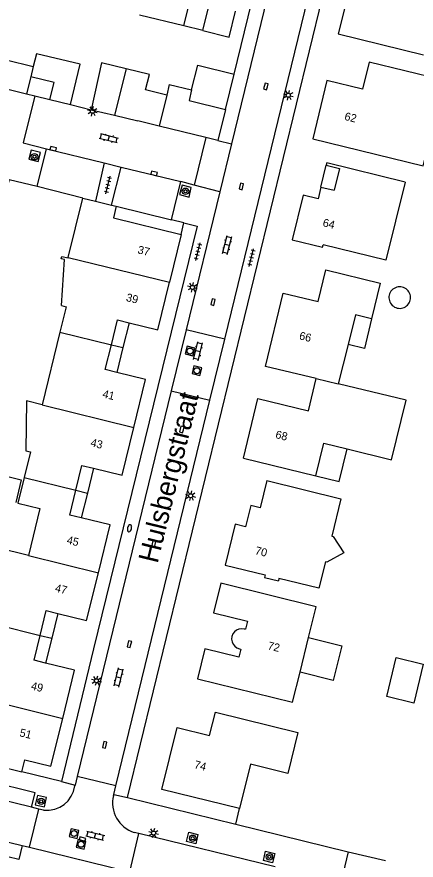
# Model space of a CAD drawing. Extents: x 128000 to 131008, y 398996 to 402500.
# Drawn here: x 128458.9 to 128508.9, y 399126.4 to 399231.8 of the extents above; entities that cross this region are included whole.
import ezdxf

# ---------------------------------------------------------------- set-up
doc = ezdxf.new("R2010")
doc.units = 0
for name, color, linetype in [('gg-afsc-muur', 7, 'Continuous'), ('gg-anno-huisnummerreeks BGT', 7, 'Continuous'), ('gg-anno-openbare ruimte label', 7, 'Continuous'), ('gg-bbg-bijgebouw', 7, 'Continuous'), ('gg-bbg-gedigitaliseerde bebouwing', 7, 'Continuous'), ('gg-bbg-gedigitaliseerde bijgebouw', 7, 'Continuous'), ('gg-bbg-hoofdgebouw', 7, 'Continuous'), ('gg-bbg-luifel en loopbrug', 7, 'Continuous'), ('gg-bbg-onder overbouw', 7, 'Continuous'), ('gg-bbg-pand overbouw', 7, 'Continuous'), ('gg-bbg-tussenscheiding', 7, 'Continuous'), ('gg-knt-verharding', 7, 'Continuous'), ('gg-knt-verharding nz', 7, 'Continuous'), ('gt-grn-groengrens', 7, 'Continuous'), ('gt-grn-weggrens', 7, 'Continuous'), ('gt-symb-boom', 7, 'Continuous'), ('gt-symb-brandkraan', 7, 'Continuous'), ('gt-symb-klinker verharding', 7, 'Continuous'), ('gt-symb-kolk', 7, 'Continuous'), ('gt-symb-lichtmast', 7, 'Continuous'), ('gt-symb-rioolschacht', 7, 'Continuous'), ('gt-symb-tegel verharding', 7, 'Continuous')]:
    doc.layers.add(name, color=color, linetype=linetype)

# ---------------------------------------------------------------- blocks, each defined once
blk = doc.blocks.new('gt0-BOOM')
at = {"layer": 'gt-symb-boom'}
for radius in [0.4, 0.2]:
    blk.add_circle((0, 0), radius, dxfattribs=at)
blk = doc.blocks.new('gt0-KOLK')
at = {"layer": 'gt-symb-kolk'}
blk.add_lwpolyline([(0, 0), (0.38, 0), (0.38, 0.4), (-0.38, 0.4), (-0.38, 0), (0, 0)], dxfattribs=at)
blk = doc.blocks.new('gt0-LMAST')
at = {"layer": 'gt-symb-lichtmast'}
for p, q in [((-0.18, 0.17), (-0.45, 0.44)), ((-0.01, 0.25), (-0.01, 0.62)), ((0.17, 0.17), (0.44, 0.44)), ((-0.26, 0), (-0.63, 0)), ((-0.18, -0.18), (-0.45, -0.45)), ((-0.01, -0.25), (-0.01, -0.63)), ((0.44, -0.45), (0.17, -0.18)), ((0.24, 0), (0.62, 0))]:
    blk.add_line(p, q, dxfattribs=at)
blk.add_circle((-0.01, 0), 0.25, dxfattribs=at)
blk = doc.blocks.new('gt0-RS')
at = {"layer": 'gt-symb-rioolschacht'}
blk.add_lwpolyline([(-0.5, -0.5), (0.5, -0.5), (0.5, 0.5), (-0.5, 0.5)], close=True, dxfattribs=at)
blk.add_circle((0, 0), 0.375, dxfattribs=at)
blk = doc.blocks.new('gt0-KL1')
at = {"layer": 'gt-symb-klinker verharding'}
for p, q in [((-1.15, 0.3), (1.15, 0.3)), ((-1, -0.3), (-1, 0.3)), ((-0.5, 0.3), (-0.5, 0.45)), ((0, -0.3), (0, 0.3)), ((0.5, 0.3), (0.5, 0.45)), ((1, -0.3), (1, 0.3)), ((-1.15, -0.3), (1.15, -0.3)), ((-0.5, -0.45), (-0.5, -0.3)), ((0.5, -0.45), (0.5, -0.3))]:
    blk.add_line(p, q, dxfattribs=at)
blk = doc.blocks.new('gt0-TEG1')
at = {"layer": 'gt-symb-tegel verharding'}
for p, q in [((-1.13, 0), (1.12, 0)), ((-0.9, -0.25), (-0.9, 0.25)), ((-0.45, -0.25), (-0.45, 0.25)), ((0, -0.25), (0, 0.25)), ((0.45, -0.25), (0.45, 0.25)), ((0.9, -0.25), (0.9, 0.25))]:
    blk.add_line(p, q, dxfattribs=at)
blk = doc.blocks.new('gt0-BR')
at = {"layer": 'gt-symb-brandkraan'}
for centre, radius, start, end in [((-0.24, 0), 0.206, 107.5669, 252.4331), ((0.6, -2.66), 3, 106.892, 107.5669), ((0, -0.69), 0.938, 73.108, 106.892), ((-0.6, -2.66), 3, 72.4331, 73.108), ((0.24, 0), 0.206, 287.567, 72.4331), ((0.6, 2.66), 3, 252.4331, 253.108), ((0, 0.69), 0.938, 253.108, 286.8921), ((-0.6, 2.66), 3, 286.8921, 287.567)]:
    blk.add_arc(centre, radius, start, end, dxfattribs=at)

msp = doc.modelspace()

# ---------------------------------------------------------------- linework, layer by layer
at = {"layer": 'gg-afsc-muur'}
for p, q in [((128486.08, 399224.62), (128488.25, 399233.49)), ((128465.64, 399220.82), (128468.23, 399220.17)), ((128467.17, 399209.13), (128461.46, 399210.56)), ((128486.29, 399130.86), (128486.77, 399132.81)), ((128486.29, 399130.86), (128500.36, 399127.42))]:
    msp.add_line(p, q, dxfattribs=at)
msp.add_lwpolyline([(128461.46, 399210.56), (128457.96, 399211.42), (128457.56, 399209.94)], dxfattribs=at)
at = {"layer": 'gg-bbg-bijgebouw'}
for p, q in [((128475.49, 399224.58), (128472.57, 399225.3)), ((128460.66, 399224.3), (128460.14, 399222.17)), ((128477.98, 399223.32), (128480.77, 399222.64)), ((128460.14, 399222.17), (128461.18, 399221.92)), ((128461.18, 399221.92), (128463.05, 399221.46)), ((128468.23, 399220.17), (128471.13, 399219.47)), ((128485, 399220.2), (128484.04, 399216.32)), ((128471.13, 399219.47), (128474.05, 399218.77)), ((128476.71, 399218.12), (128474.05, 399218.77)), ((128482.56, 399216.68), (128476.71, 399218.12)), ((128484.04, 399216.32), (128482.56, 399216.68))]:
    msp.add_line(p, q, dxfattribs=at)
for points in [[(128472.57, 399225.3), (128469.52, 399226.05), (128468.23, 399220.17)], [(128463.05, 399221.46), (128463.57, 399223.59), (128460.66, 399224.3)], [(128480.77, 399222.64), (128480.45, 399221.33), (128485, 399220.2)]]:
    msp.add_lwpolyline(points, dxfattribs=at)
at = {"layer": 'gg-bbg-gedigitaliseerde bebouwing'}
for p, q in [((128479.79, 399230.65), (128474.24, 399232.01)), ((128482.17, 399230.07), (128479.79, 399230.65)), ((128464.31, 399192.35), (128462.09, 399183.29)), ((128460.64, 399177.39), (128459.85, 399174.19)), ((128487.25, 399176.6), (128496.32, 399174.39)), ((128460.36, 399164.47), (128455.74, 399165.61)), ((128494.33, 399149.86), (128495.38, 399154.18)), ((128493.41, 399146.11), (128494.33, 399149.86)), ((128481.5, 399149.05), (128493.41, 399146.11))]:
    msp.add_line(p, q, dxfattribs=at)
for points in [[(128495.92, 399216.53), (128509.75, 399213.16), (128511.22, 399219.17), (128515.24, 399218.19)], [(128507.48, 399211.13), (128505.07, 399201.35), (128497.24, 399203.29)], [(128464.49, 399195.69), (128465.09, 399195.55), (128464.31, 399192.35)], [(128500.22, 399177.77), (128505.79, 399176.42), (128507.59, 399183.86), (128499.12, 399185.89)], [(128462.09, 399183.29), (128460.14, 399183.77), (128460.06, 399177.54), (128460.64, 399177.39)], [(128496.32, 399174.39), (128497.31, 399178.48), (128500.22, 399177.77)], [(128459.85, 399174.19), (128459.06, 399170.98), (128461.79, 399170.32), (128460.36, 399164.47)], [(128490.17, 399173.82), (128499.44, 399171.53), (128498.29, 399166.86)], [(128498.29, 399166.86), (128498.48, 399166.81), (128499.83, 399164.79), (128497.69, 399163.63), (128497.5, 399163.67)], [(128497.5, 399163.67), (128496.68, 399160.36), (128491.7, 399161.59), (128491.62, 399161.27)], [(128495.38, 399154.18), (128496.33, 399158.05), (128484.43, 399161)]]:
    msp.add_lwpolyline(points, dxfattribs=at)
at = {"layer": 'gg-bbg-gedigitaliseerde bijgebouw'}
msp.add_line((128477.98, 399223.32), (128477.66, 399222), dxfattribs=at)
for points in [[(128477.66, 399222), (128475.01, 399222.65), (128475.49, 399224.58)], [(128455.38, 399171.93), (128456.08, 399174.75), (128459.48, 399173.9), (128458.78, 399171.09)]]:
    msp.add_lwpolyline(points, dxfattribs=at)
for start, end in [(76.436, 256.487), (256.4459, 76.4771)]:
    msp.add_arc((128506.8, 399196.69), 1.35, start, end, dxfattribs=at)
at = {"layer": 'gg-bbg-hoofdgebouw'}
for p, q in [((128482.17, 399230.07), (128482.95, 399233.28)), ((128496.94, 399210.51), (128496.59, 399209.05)), ((128465.34, 399201.71), (128467.17, 399209.13)), ((128467.17, 399209.13), (128468.74, 399208.75)), ((128468.74, 399208.75), (128470.77, 399208.25)), ((128470.77, 399208.25), (128471.36, 399208.1)), ((128471.36, 399208.1), (128471.01, 399206.67)), ((128471.01, 399206.67), (128479.46, 399204.59)), ((128479.46, 399204.59), (128478, 399198.61)), ((128500.34, 399190.82), (128499.12, 399185.89)), ((128450.4, 399139.68), (128459.55, 399137.41)), ((128459.55, 399137.41), (128459.93, 399138.92))]:
    msp.add_line(p, q, dxfattribs=at)
for points in [[(128508, 399238.8), (128507.17, 399235.42), (128500.92, 399236.96), (128499.12, 399229.66), (128509.79, 399227.05)], [(128515.24, 399218.19), (128516.35, 399222.85), (128502.99, 399226.13), (128502.15, 399222.72), (128497.7, 399223.81), (128495.92, 399216.53)], [(128507.48, 399211.13), (128497.67, 399213.53), (128497.6, 399213.24)], [(128496.59, 399209.05), (128494.74, 399209.5), (128493.36, 399203.92), (128497.16, 399202.98), (128497.24, 399203.29)], [(128464.49, 399195.69), (128464.88, 399201.43), (128464.47, 399201.53), (128464.55, 399201.84), (128465.33, 399201.65), (128465.34, 399201.71)], [(128496.37, 399186.56), (128490.03, 399188.09), (128492.24, 399197.25), (128496.61, 399196.19), (128497.57, 399200.15), (128504.35, 399198.51), (128503.28, 399194.04)], [(128472.96, 399193.53), (128476.54, 399192.66), (128478, 399198.61)], [(128503.28, 399194.04), (128501.26, 399194.55), (128500.34, 399190.82)], [(128470.74, 399190.79), (128471.5, 399193.89), (128472.96, 399193.53)], [(128471.41, 399187.33), (128469.98, 399187.68), (128470.74, 399190.79)], [(128473.55, 399180.45), (128475.02, 399186.44), (128471.41, 399187.33)], [(128487.25, 399176.6), (128489.07, 399184.08), (128495.4, 399182.54), (128496.37, 399186.56)], [(128468.51, 399175.36), (128472.09, 399174.48), (128473.55, 399180.45)], [(128466.29, 399172.61), (128467.05, 399175.72), (128468.51, 399175.36)], [(128490.17, 399173.82), (128489.34, 399170.42), (128488.17, 399170.7), (128487.5, 399168.04), (128486.24, 399168.36), (128484.98, 399163.25), (128489.97, 399162.02), (128489.89, 399161.69), (128491.62, 399161.27)], [(128466.96, 399169.16), (128465.53, 399169.51), (128466.29, 399172.61)], [(128469.11, 399162.3), (128470.57, 399168.27), (128466.96, 399169.16)], [(128464.06, 399157.22), (128467.65, 399156.34), (128469.11, 399162.3)], [(128484.43, 399161), (128483.52, 399157.28), (128487.76, 399156.24), (128487.51, 399155.23), (128487.36, 399155.26)], [(128461.84, 399154.47), (128462.6, 399157.57), (128464.06, 399157.22)], [(128462.51, 399151), (128461.08, 399151.36), (128461.84, 399154.47)], [(128486.76, 399152.79), (128486.91, 399152.75), (128486.66, 399151.74), (128482.42, 399152.78), (128481.5, 399149.05)], [(128464.65, 399144.08), (128466.12, 399150.1), (128462.51, 399151)], [(128459.93, 399138.92), (128463.19, 399138.11), (128464.65, 399144.08)], [(128486.77, 399132.81), (128477.06, 399135.19), (128478.96, 399142.96), (128483.03, 399141.96), (128483.75, 399144.87), (128494.07, 399142.33), (128492.81, 399137.22), (128488.13, 399138.36), (128486.77, 399132.81)]]:
    msp.add_lwpolyline(points, dxfattribs=at)
msp.add_arc((128487.05, 399154.03), 1.27, 75.846, 256.8682, dxfattribs=at)
at = {"layer": 'gg-bbg-luifel en loopbrug'}
for p, q in [((128457.57, 399226.41), (128460.98, 399225.57)), ((128460.98, 399225.57), (128460.66, 399224.3)), ((128485, 399220.2), (128486.08, 399224.62)), ((128456.73, 399223), (128460.14, 399222.17)), ((128463.05, 399221.46), (128465.64, 399220.82)), ((128472.96, 399193.53), (128472.19, 399190.43)), ((128470.74, 399190.79), (128472.19, 399190.43)), ((128472.19, 399190.43), (128471.41, 399187.33)), ((128468.51, 399175.36), (128467.74, 399172.26)), ((128466.29, 399172.61), (128467.74, 399172.26)), ((128467.74, 399172.26), (128466.96, 399169.16)), ((128464.06, 399157.22), (128463.28, 399154.11)), ((128461.84, 399154.47), (128463.28, 399154.11)), ((128463.28, 399154.11), (128462.51, 399151))]:
    msp.add_line(p, q, dxfattribs=at)
for points in [[(128482.17, 399230.07), (128485.48, 399229.26), (128486.27, 399232.47)], [(128465.64, 399220.82), (128466.82, 399225.88), (128461.39, 399227.15), (128460.98, 399225.57)], [(128480.77, 399222.64), (128481.54, 399225.74), (128486.08, 399224.62)], [(128503.28, 399194.04), (128502.38, 399190.32), (128500.34, 399190.82)], [(128496.32, 399174.39), (128499.23, 399173.68), (128500.22, 399177.77)], [(128495.38, 399154.18), (128499.55, 399153.16), (128498.49, 399148.84), (128494.33, 399149.86)], [(128506.34, 399151.68), (128509.74, 399150.85), (128508.57, 399145.99), (128505.17, 399146.82), (128506.34, 399151.68)]]:
    msp.add_lwpolyline(points, dxfattribs=at)
at = {"layer": 'gg-bbg-onder overbouw'}
for p, q in [((128497.6, 399213.24), (128499.28, 399212.83)), ((128499.28, 399212.83), (128498.62, 399210.11)), ((128496.94, 399210.51), (128498.62, 399210.11))]:
    msp.add_line(p, q, dxfattribs=at)
at = {"layer": 'gg-bbg-pand overbouw'}
msp.add_line((128496.94, 399210.51), (128497.6, 399213.24), dxfattribs=at)
at = {"layer": 'gg-bbg-tussenscheiding'}
for p, q in [((128479.79, 399230.65), (128482.65, 399242.41)), ((128472.57, 399225.3), (128471.13, 399219.47)), ((128477.66, 399222), (128476.71, 399218.12)), ((128465.34, 399201.71), (128478, 399198.61)), ((128464.31, 399192.35), (128470.74, 399190.79)), ((128496.37, 399186.56), (128499.12, 399185.89)), ((128462.09, 399183.29), (128473.55, 399180.45)), ((128459.85, 399174.19), (128466.29, 399172.61)), ((128460.36, 399164.47), (128469.11, 399162.3)), ((128455.4, 399156.06), (128461.84, 399154.47)), ((128452.96, 399147.02), (128464.65, 399144.08))]:
    msp.add_line(p, q, dxfattribs=at)
at = {"layer": 'gg-knt-verharding'}
for p, q in [((128472.74, 399134.18), (128498.81, 399241.05)), ((128491.12, 399237.84), (128485.76, 399215.89)), ((128484.91, 399191.49), (128495.94, 399236.67)), ((128482.56, 399216.68), (128481.11, 399210.76)), ((128485.76, 399215.89), (128484.3, 399209.9)), ((128461.46, 399210.56), (128462.64, 399215.3)), ((128469.83, 399213.53), (128468.74, 399208.75)), ((128469.83, 399213.53), (128471.95, 399213.01)), ((128470.77, 399208.25), (128471.95, 399213.01)), ((128478.27, 399206.42), (128479.42, 399211.18)), ((128481.11, 399210.76), (128479.42, 399211.18)), ((128484.3, 399209.9), (128480.1, 399192.67)), ((128471.36, 399208.1), (128478.27, 399206.42)), ((128479.46, 399204.59), (128479.81, 399206.03)), ((128480.1, 399192.67), (128478.23, 399185.02)), ((128484.91, 399191.49), (128480.1, 399192.67)), ((128483.05, 399183.87), (128484.91, 399191.49)), ((128478.23, 399185.02), (128466.48, 399136.83)), ((128478.23, 399185.02), (128483.05, 399183.87)), ((128471.29, 399135.67), (128483.05, 399183.87)), ((128464.49, 399136.21), (128459.55, 399137.41)), ((128466.48, 399136.83), (128466.21, 399135.75)), ((128471.29, 399135.67), (128466.48, 399136.83)), ((128466.21, 399135.75), (128466.19, 399135.66)), ((128471.03, 399134.59), (128471.29, 399135.67)), ((128471, 399134.47), (128471.03, 399134.59)), ((128472.74, 399134.18), (128486.29, 399130.86)), ((128460.49, 399127.99), (128461.65, 399132.76)), ((128461.65, 399132.76), (128460.76, 399132.98)), ((128462.27, 399132.61), (128461.65, 399132.76)), ((128473.05, 399124.92), (128474.17, 399129.69)), ((128474.17, 399129.69), (128473.6, 399129.83)), ((128491.21, 399125.55), (128474.17, 399129.69)), ((128459.59, 399128.21), (128460.49, 399127.99)), ((128460.49, 399127.99), (128473.05, 399124.92)), ((128500.36, 399127.42), (128497.82, 399117.09))]:
    msp.add_line(p, q, dxfattribs=at)
for points in [[(128461.18, 399221.92), (128459.7, 399216.02), (128462.64, 399215.3)], [(128460.41, 399213.98), (128461.57, 399213.7), (128461.87, 399214.84), (128460.72, 399215.11), (128460.41, 399213.98)], [(128480.45, 399209.25), (128480.73, 399210.44), (128479.59, 399210.72), (128479.28, 399209.56), (128480.45, 399209.25)], [(128479.81, 399206.03), (128481.46, 399205.62), (128472.23, 399167.91), (128468.5, 399152.77), (128464.49, 399136.21)], [(128460.76, 399132.98), (128461.19, 399134.77), (128455.47, 399136.18), (128455.06, 399134.39)], [(128461.21, 399133.3), (128462.36, 399133.02), (128462.64, 399134.19), (128461.49, 399134.47), (128461.21, 399133.3)], [(128459.59, 399128.21), (128459.15, 399126.45), (128453.62, 399127.79), (128454.06, 399129.55)], [(128480.41, 399129.85), (128481.57, 399129.57), (128481.29, 399128.4), (128480.12, 399128.68), (128480.41, 399129.85)], [(128490.03, 399127.49), (128491.18, 399127.22), (128490.91, 399126.05), (128489.75, 399126.32), (128490.03, 399127.49)]]:
    msp.add_lwpolyline(points, dxfattribs=at)
for centre, radius, start, end in [((128462.66, 399136.15), 3.56, 263.7311, 352.0533), ((128474.8, 399133.55), 3.91, 166.455, 252.1126)]:
    msp.add_arc(centre, radius, start, end, dxfattribs=at)
at = {"layer": 'gg-knt-verharding nz'}
for p, q in [((128462.64, 399215.3), (128469.83, 399213.53)), ((128471.95, 399213.01), (128479.42, 399211.18)), ((128460.76, 399132.98), (128455.06, 399134.39)), ((128454.06, 399129.55), (128459.59, 399128.21))]:
    msp.add_line(p, q, dxfattribs=at)
at = {"layer": 'gt-grn-groengrens'}
msp.add_line((128500.36, 399127.42), (128505, 399126.31), dxfattribs=at)
at = {"layer": 'gt-grn-weggrens'}
for p, q in [((128484.04, 399216.32), (128485.76, 399215.89)), ((128484.3, 399209.9), (128481.11, 399210.76)), ((128479.81, 399206.03), (128478.27, 399206.42)), ((128464.49, 399136.21), (128466.21, 399135.75)), ((128471.03, 399134.59), (128472.74, 399134.18))]:
    msp.add_line(p, q, dxfattribs=at)

# ---------------------------------------------------------------- block references
at = {"layer": 'gt-symb-boom'}
for p in [(128461.13, 399214.29), (128480.01, 399209.98), (128461.96, 399133.72), (128480.91, 399129.11), (128490.51, 399126.78)]:
    msp.add_blockref('gt0-BOOM', p, dxfattribs=at)
at = {"layer": 'gt-symb-brandkraan', "rotation": 76.29711003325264}
msp.add_blockref('gt0-BR', (128473.01, 399167.86), dxfattribs=at)
at = {"layer": 'gt-symb-klinker verharding'}
for p, rotation in [((128470.42, 399216.62), -13.827795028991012), ((128485.22, 399203.26), 76.29711003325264), ((128481.59, 399189.98), 76.2835306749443), ((128471.65, 399149.2), 76.28353067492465), ((128468.72, 399129.44), -13.702889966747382)]:
    msp.add_blockref('gt0-KL1', p, dxfattribs=dict(at, rotation=rotation))
at = {"layer": 'gt-symb-kolk'}
for p, rotation in [((128490.25, 399223.04), 76.2278545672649), ((128463.52, 399215.5), 166.22785456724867), ((128476.12, 399212.4), 166.22785456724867), ((128487.19, 399210.54), 76.22785456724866), ((128483.65, 399196.08), 76.22785456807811), ((128479.74, 399180.17), 76.22785456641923), ((128476.23, 399165.82), 76.22785456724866), ((128473.19, 399153.32), 76.22785456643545), ((128470.1, 399140.73), 76.22785456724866), ((128467.07, 399128.8), -13.952823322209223)]:
    msp.add_blockref('gt0-KOLK', p, dxfattribs=dict(at, rotation=rotation))
at = {"layer": 'gt-symb-lichtmast'}
for p, rotation in [((128492.87, 399221.98), 76.22785456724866), ((128468.36, 399219.98), 166.22785457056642), ((128480.88, 399197.97), 76.22785456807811), ((128480.65, 399171.92), 76.22785456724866), ((128468.88, 399148.8), 76.22785456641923), ((128476.02, 399129.76), -13.952823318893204)]:
    msp.add_blockref('gt0-LMAST', p, dxfattribs=dict(at, rotation=rotation))
at = {"layer": 'gt-symb-rioolschacht'}
for p, rotation in [((128480.58, 399190.01), -103.70288996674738), ((128481.43, 399187.55), -103.70288996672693), ((128466.08, 399129.7), -13.702889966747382), ((128466.95, 399128.35), -13.702889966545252)]:
    msp.add_blockref('gt0-RS', p, dxfattribs=dict(at, rotation=rotation))
at = {"layer": 'gt-symb-tegel verharding'}
for p, rotation in [((128470.32, 399210.77), 77.1170205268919), ((128481.58, 399202.44), 76.29711003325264), ((128488.26, 399201.68), 76.29711003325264)]:
    msp.add_blockref('gt0-TEG1', p, dxfattribs=dict(at, rotation=rotation))

# ---------------------------------------------------------------- texts
at = {"layer": 'gg-anno-huisnummerreeks BGT'}
for s, rotation, p in [('62', 346.2, (128499.82, 399218.91)), ('64', 346.1, (128497.1, 399205.62)), ('37', 346.2, (128473.96, 399202.23)), ('39', 346.2, (128472.51, 399196.27)), ('66', 346.4, (128494.16, 399191.48)), ('41', 346.2, (128469.56, 399184.22)), ('68', 346.4, (128491.19, 399179.14)), ('43', 346.2, (128468.07, 399178.13)), ('45', 346.2, (128465.09, 399165.95)), ('70', 346.2, (128488.64, 399164.63)), ('47', 346.2, (128463.62, 399159.95)), ('72', 346.2, (128490.22, 399152.74)), ('49', 346.3, (128460.62, 399147.72)), ('51', 346.3, (128459.19, 399141.87)), ('74', 346.2, (128481.03, 399137.88))]:
    msp.add_text(s, height=1, rotation=rotation, dxfattribs=at).set_placement(p)
at = {"layer": 'gg-anno-openbare ruimte label'}
msp.add_text('Hulsbergstraat', height=2.5, rotation=76.2, dxfattribs=at).set_placement((128476.51, 399163.36))

doc.saveas('drawing.dxf')
